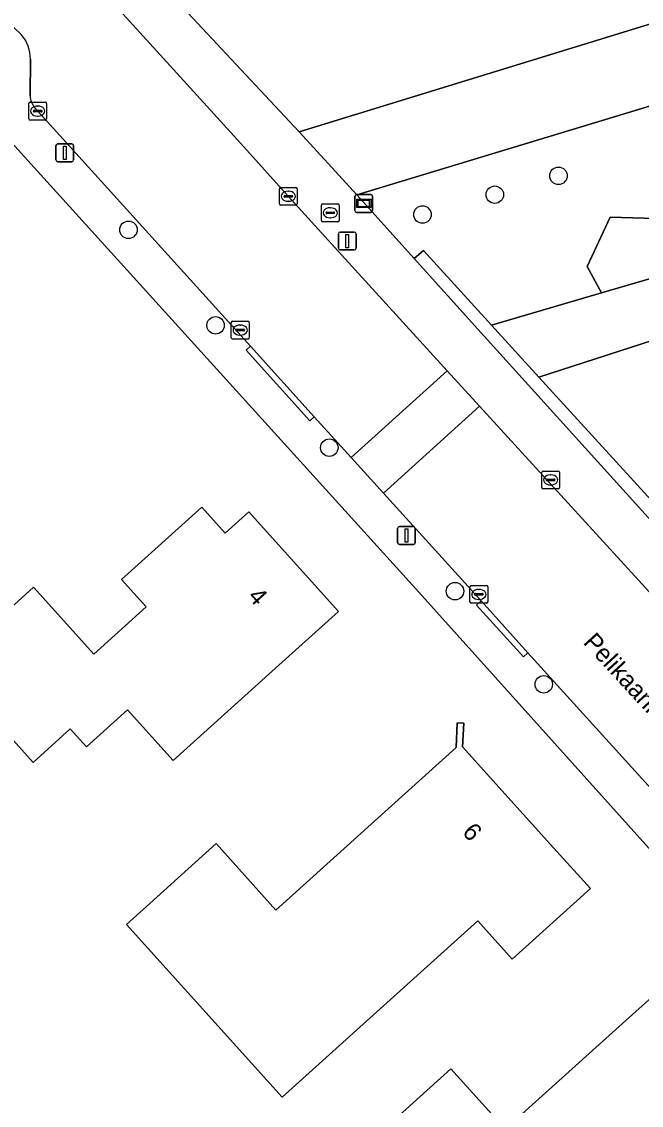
# Model space of a CAD drawing. Extents: x 161772 to 163126, y 383092 to 383917.
# Drawn here: x 162564.4 to 162599.2, y 383558.3 to 383619 of the extents above; entities that cross this region are included whole.
import ezdxf

# ---------------------------------------------------------------- set-up
doc = ezdxf.new("R2010")
doc.units = 0
for name, color, linetype in [('IMGEO_Boom', 7, 'Continuous'), ('IMGEO_Brandkraan', 7, 'Continuous'), ('IMGEO_Erf', 7, 'Continuous'), ('IMGEO_Groenvoorziening', 7, 'Continuous'), ('IMGEO_Haag', 7, 'Continuous'), ('IMGEO_Kolk', 7, 'Continuous'), ('IMGEO_Lichtmast', 7, 'Continuous'), ('IMGEO_Openbare_ruimte_label', 7, 'Continuous'), ('IMGEO_Pand', 7, 'Continuous'), ('IMGEO_Pand_nummerreeks', 7, 'Continuous'), ('IMGEO_Rijbaan_lokaal_open', 7, 'Continuous'), ('IMGEO_Verklikker', 7, 'Continuous'), ('IMGEO_Voetpad_open', 7, 'Continuous')]:
    doc.layers.add(name, color=color, linetype=linetype)

msp = doc.modelspace()

# ---------------------------------------------------------------- linework, layer by layer
at = {"layer": 'IMGEO_Boom'}
for centre in [(162594.528, 383610.395), (162590.96, 383609.335), (162586.907, 383608.226), (162570.433, 383607.371), (162575.312, 383602.019), (162581.685, 383595.168), (162588.73, 383587.13), (162593.705, 383581.917)]:
    msp.add_circle(centre, 0.489, dxfattribs=at)
at = {"layer": 'IMGEO_Brandkraan'}
for p, q in [((162581.24, 383607.896), (162581.24, 383608.748)), ((162581.315, 383608.822), (162582.167, 383608.822)), ((162581.499, 383608.316), (162581.499, 383608.328)), ((162581.937, 383608.279), (162581.539, 383608.279)), ((162581.542, 383608.365), (162581.94, 383608.365)), ((162581.728, 383608.602), (162581.753, 383608.602)), ((162581.983, 383608.328), (162581.983, 383608.316)), ((162582.241, 383608.748), (162582.241, 383607.896)), ((162582.167, 383607.822), (162581.315, 383607.822)), ((162581.751, 383608.042), (162581.726, 383608.042))]:
    msp.add_line(p, q, dxfattribs=at)
for points in [[(162581.24, 383607.896), (162581.24, 383608.748)], [(162581.315, 383608.822), (162582.167, 383608.822)], [(162582.241, 383608.748), (162582.241, 383607.896)], [(162582.167, 383607.822), (162581.315, 383607.822)]]:
    msp.add_lwpolyline(points, dxfattribs=at)
for centre, radius, start, end in [((162581.317, 383608.746), 0.0765, 91.55205, 178.44795), ((162581.317, 383608.746), 0.0765, 91.55205, 178.44795), ((162581.539, 383608.325), 0.0403, 85.87752, 175.75265), ((162581.536, 383608.315), 0.0366, 178.93798, 274.71019), ((162581.94, 383608.322), 0.043, 264.86636, 352.45326), ((162581.944, 383608.327), 0.0386, 1.73085, 96.63898), ((162582.165, 383608.746), 0.0765, 1.55205, 88.44795), ((162582.165, 383608.746), 0.0765, 1.55205, 88.44795), ((162581.317, 383607.898), 0.0765, 181.55205, 268.44795), ((162581.317, 383607.898), 0.0765, 181.55205, 268.44795), ((162582.165, 383607.898), 0.0765, 271.55205, 358.44795), ((162582.165, 383607.898), 0.0765, 271.55205, 358.44795)]:
    msp.add_arc(centre, radius, start, end, dxfattribs=at)
for centre, major_axis, ratio, start_param, end_param in [((162581.727, 383608.322), (-0.387, 0.002), 0.722429, 4.712389, 7.853982), ((162581.752, 383608.322), (-0.39, 0.002), 0.717154, 1.570796, 4.712389)]:
    msp.add_ellipse(centre, major_axis=major_axis, ratio=ratio, start_param=start_param, end_param=end_param, dxfattribs=at)
at = {"layer": 'IMGEO_Erf'}
for points in [[(162625.201, 383544.257), (162586.698, 383587.072), (162561.346, 383615.02), (162560.835, 383615.634)], [(162591.356, 383556.832), (162597.18, 383562.082), (162600.893, 383565.429), (162605.927, 383559.844), (162602.214, 383556.497)]]:
    msp.add_lwpolyline(points, dxfattribs=at)
for points in [[(162560.219, 383582.938), (162561.402, 383584.004), (162565.115, 383587.352), (162568.496, 383583.601), (162571.429, 383586.246), (162570.042, 383587.783), (162574.535, 383591.834), (162575.843, 383590.383), (162577.172, 383591.581), (162582.202, 383586), (162578.489, 383582.653), (162572.93, 383577.642), (162570.368, 383580.483), (162568.076, 383578.418), (162567.173, 383579.42), (162565.086, 383577.538), (162563.021, 383579.829)], [(162570.316, 383568.471), (162571.624, 383569.65), (162575.337, 383572.997), (162578.691, 383569.275), (162588.789, 383578.377), (162588.86, 383579.751), (162589.225, 383579.732), (162589.158, 383578.422), (162594.257, 383572.764), (162596.321, 383570.474), (162591.937, 383566.522), (162590.003, 383568.669), (162579.043, 383558.79)], [(162588.504, 383560.377), (162590.959, 383557.651), (162585.766, 383552.974), (162583.311, 383555.7)]]:
    msp.add_lwpolyline(points, close=True, dxfattribs=at)
at = {"layer": 'IMGEO_Groenvoorziening'}
for points in [[(162566.289, 383627.725), (162568.074, 383625.76), (162573.473, 383619.814), (162580.002, 383612.864), (162602.436, 383619.747), (162596.476, 383639.572)], [(162626.551, 383591.64), (162626.081, 383592.254), (162625.191, 383591.547), (162611.241, 383580.46), (162610.383, 383580.57), (162603.09, 383588.551), (162593.429, 383599.123), (162590.771, 383602.033), (162586.957, 383606.206), (162586.45, 383605.761), (162590.018, 383601.813), (162592.67, 383598.878), (162602.21, 383588.322), (162609.688, 383580.04)]]:
    msp.add_lwpolyline(points, dxfattribs=at)
for points in [[(162609.568, 383611.807), (162613.997, 383614.225), (162614.172, 383614.323), (162614.279, 383614.383), (162612.138, 383618.079), (162583.23, 383609.324), (162586.45, 383605.761), (162586.957, 383606.206), (162590.771, 383602.033), (162596.949, 383603.835), (162596.139, 383605.317), (162597.424, 383608.08), (162601.858, 383607.952), (162603.271, 383608.209)], [(162618.438, 383607.207), (162618.056, 383607.021), (162617.888, 383607.311), (162613.997, 383614.225), (162609.568, 383611.807), (162603.271, 383608.209), (162601.858, 383607.952), (162597.424, 383608.08), (162596.139, 383605.317), (162596.949, 383603.835), (162609.695, 383607.552), (162611.575, 383604.988), (162613.127, 383602.872), (162623.834, 383598.05)], [(162608.784, 383604.086), (162612.52, 383598.872), (162622.234, 383596.598), (162628.785, 383593.437), (162629.086, 383593.679), (162628.816, 383594.02), (162628.543, 383594.304), (162630.748, 383596.071), (162623.834, 383598.05), (162613.127, 383602.872), (162611.575, 383604.988), (162609.695, 383607.552), (162596.949, 383603.835), (162590.771, 383602.033), (162593.429, 383599.123)], [(162622.234, 383596.598), (162612.52, 383598.872), (162608.784, 383604.086), (162593.429, 383599.123), (162603.09, 383588.551), (162623.696, 383593.908), (162625.191, 383591.547), (162626.081, 383592.254), (162626.551, 383591.64), (162628.785, 383593.437)]]:
    msp.add_lwpolyline(points, close=True, dxfattribs=at)
at = {"layer": 'IMGEO_Haag'}
for points in [[(162586.957, 383606.206), (162586.45, 383605.761), (162590.018, 383601.813), (162592.67, 383598.878), (162602.21, 383588.322), (162609.688, 383580.04)], [(162611.889, 383579.849), (162626.551, 383591.64), (162626.081, 383592.254), (162625.191, 383591.547), (162611.241, 383580.46), (162610.383, 383580.57), (162603.09, 383588.551), (162593.429, 383599.123), (162590.771, 383602.033), (162586.957, 383606.206)]]:
    msp.add_lwpolyline(points, dxfattribs=at)
at = {"layer": 'IMGEO_Kolk'}
for p, q in [((162564.845, 383613.593), (162564.845, 383614.445)), ((162564.92, 383614.519), (162565.772, 383614.519)), ((162565.333, 383614.299), (162565.358, 383614.299)), ((162565.846, 383614.445), (162565.846, 383613.593)), ((162565.104, 383614.013), (162565.104, 383614.025)), ((162565.542, 383613.976), (162565.144, 383613.976)), ((162565.147, 383614.062), (162565.545, 383614.062)), ((162565.356, 383613.739), (162565.331, 383613.739)), ((162565.588, 383614.025), (162565.588, 383614.013)), ((162565.772, 383613.519), (162564.92, 383613.519)), ((162578.889, 383608.821), (162578.889, 383609.673)), ((162578.964, 383609.747), (162579.816, 383609.747)), ((162579.377, 383609.527), (162579.402, 383609.527)), ((162579.89, 383609.673), (162579.89, 383608.821)), ((162579.148, 383609.241), (162579.148, 383609.253)), ((162579.586, 383609.204), (162579.188, 383609.204)), ((162579.191, 383609.29), (162579.589, 383609.29)), ((162579.4, 383608.967), (162579.375, 383608.967)), ((162579.632, 383609.253), (162579.632, 383609.241)), ((162579.816, 383608.747), (162578.964, 383608.747)), ((162576.192, 383601.329), (162576.192, 383602.181)), ((162576.267, 383602.255), (162577.119, 383602.255)), ((162577.193, 383602.181), (162577.193, 383601.329)), ((162576.451, 383601.749), (162576.451, 383601.761)), ((162576.889, 383601.712), (162576.491, 383601.712)), ((162576.494, 383601.798), (162576.892, 383601.798)), ((162576.68, 383602.035), (162576.705, 383602.035)), ((162576.935, 383601.761), (162576.935, 383601.749)), ((162577.119, 383601.255), (162576.267, 383601.255)), ((162576.703, 383601.475), (162576.678, 383601.475)), ((162593.589, 383592.936), (162593.589, 383593.788)), ((162593.664, 383593.862), (162594.516, 383593.862)), ((162594.59, 383593.788), (162594.59, 383592.936)), ((162593.848, 383593.356), (162593.848, 383593.368)), ((162594.286, 383593.319), (162593.888, 383593.319)), ((162593.891, 383593.405), (162594.289, 383593.405)), ((162594.1, 383593.082), (162594.075, 383593.082)), ((162594.077, 383593.642), (162594.102, 383593.642)), ((162594.332, 383593.368), (162594.332, 383593.356)), ((162594.516, 383592.862), (162593.664, 383592.862)), ((162589.568, 383586.527), (162589.568, 383587.379)), ((162589.643, 383587.453), (162590.495, 383587.453)), ((162589.87, 383586.996), (162590.268, 383586.996)), ((162590.056, 383587.233), (162590.081, 383587.233)), ((162590.569, 383587.379), (162590.569, 383586.527)), ((162590.495, 383586.453), (162589.643, 383586.453)), ((162589.827, 383586.947), (162589.827, 383586.959)), ((162590.265, 383586.91), (162589.867, 383586.91)), ((162590.079, 383586.673), (162590.054, 383586.673)), ((162590.311, 383586.959), (162590.311, 383586.947))]:
    msp.add_line(p, q, dxfattribs=at)
for points in [[(162564.845, 383613.593), (162564.845, 383614.445)], [(162564.92, 383614.519), (162565.772, 383614.519)], [(162565.846, 383614.445), (162565.846, 383613.593)], [(162565.772, 383613.519), (162564.92, 383613.519)], [(162578.889, 383608.821), (162578.889, 383609.673)], [(162578.964, 383609.747), (162579.816, 383609.747)], [(162579.89, 383609.673), (162579.89, 383608.821)], [(162579.816, 383608.747), (162578.964, 383608.747)], [(162576.192, 383601.329), (162576.192, 383602.181)], [(162576.267, 383602.255), (162577.119, 383602.255)], [(162577.193, 383602.181), (162577.193, 383601.329)], [(162577.119, 383601.255), (162576.267, 383601.255)], [(162593.589, 383592.936), (162593.589, 383593.788)], [(162593.664, 383593.862), (162594.516, 383593.862)], [(162594.59, 383593.788), (162594.59, 383592.936)], [(162594.516, 383592.862), (162593.664, 383592.862)], [(162589.568, 383586.527), (162589.568, 383587.379)], [(162589.643, 383587.453), (162590.495, 383587.453)], [(162590.569, 383587.379), (162590.569, 383586.527)], [(162590.495, 383586.453), (162589.643, 383586.453)]]:
    msp.add_lwpolyline(points, dxfattribs=at)
for centre, radius, start, end in [((162564.922, 383614.443), 0.0765, 91.55205, 178.44795), ((162564.922, 383614.443), 0.0765, 91.55205, 178.44795), ((162565.77, 383614.443), 0.0765, 1.55205, 88.44795), ((162565.77, 383614.443), 0.0765, 1.55205, 88.44795), ((162565.144, 383614.022), 0.0403, 85.87752, 175.75265), ((162565.141, 383614.012), 0.0366, 178.93798, 274.71019), ((162565.545, 383614.019), 0.043, 264.86636, 352.45326), ((162565.549, 383614.024), 0.0386, 1.73085, 96.63898), ((162564.922, 383613.595), 0.0765, 181.55205, 268.44795), ((162564.922, 383613.595), 0.0765, 181.55205, 268.44795), ((162565.77, 383613.595), 0.0765, 271.55205, 358.44795), ((162565.77, 383613.595), 0.0765, 271.55205, 358.44795), ((162578.966, 383609.671), 0.0765, 91.55205, 178.44795), ((162578.966, 383609.671), 0.0765, 91.55205, 178.44795), ((162579.814, 383609.671), 0.0765, 1.55205, 88.44795), ((162579.814, 383609.671), 0.0765, 1.55205, 88.44795), ((162579.188, 383609.25), 0.0403, 85.87752, 175.75265), ((162579.185, 383609.24), 0.0366, 178.93798, 274.71019), ((162579.589, 383609.247), 0.043, 264.86636, 352.45326), ((162579.593, 383609.252), 0.0386, 1.73085, 96.63898), ((162578.966, 383608.823), 0.0765, 181.55205, 268.44795), ((162578.966, 383608.823), 0.0765, 181.55205, 268.44795), ((162579.814, 383608.823), 0.0765, 271.55205, 358.44795), ((162579.814, 383608.823), 0.0765, 271.55205, 358.44795), ((162576.269, 383602.179), 0.0765, 91.55205, 178.44795), ((162576.269, 383602.179), 0.0765, 91.55205, 178.44795), ((162577.117, 383602.179), 0.0765, 1.55205, 88.44795), ((162577.117, 383602.179), 0.0765, 1.55205, 88.44795), ((162576.491, 383601.758), 0.0403, 85.87752, 175.75265), ((162576.488, 383601.748), 0.0366, 178.93798, 274.71019), ((162576.892, 383601.755), 0.043, 264.86636, 352.45326), ((162576.896, 383601.76), 0.0386, 1.73085, 96.63898), ((162576.269, 383601.331), 0.0765, 181.55205, 268.44795), ((162576.269, 383601.331), 0.0765, 181.55205, 268.44795), ((162577.117, 383601.331), 0.0765, 271.55205, 358.44795), ((162577.117, 383601.331), 0.0765, 271.55205, 358.44795), ((162593.666, 383593.786), 0.0765, 91.55205, 178.44795), ((162593.666, 383593.786), 0.0765, 91.55205, 178.44795), ((162594.514, 383593.786), 0.0765, 1.55205, 88.44795), ((162594.514, 383593.786), 0.0765, 1.55205, 88.44795), ((162593.888, 383593.365), 0.0403, 85.87752, 175.75265), ((162593.885, 383593.355), 0.0366, 178.93798, 274.71019), ((162594.289, 383593.362), 0.043, 264.86636, 352.45326), ((162594.293, 383593.367), 0.0386, 1.73085, 96.63898), ((162593.666, 383592.938), 0.0765, 181.55205, 268.44795), ((162593.666, 383592.938), 0.0765, 181.55205, 268.44795), ((162594.514, 383592.938), 0.0765, 271.55205, 358.44795), ((162594.514, 383592.938), 0.0765, 271.55205, 358.44795), ((162589.645, 383587.377), 0.0765, 91.55205, 178.44795), ((162589.645, 383587.377), 0.0765, 91.55205, 178.44795), ((162589.867, 383586.956), 0.0403, 85.87752, 175.75265), ((162590.272, 383586.958), 0.0386, 1.73085, 96.63898), ((162590.493, 383587.377), 0.0765, 1.55205, 88.44795), ((162590.493, 383587.377), 0.0765, 1.55205, 88.44795), ((162589.645, 383586.529), 0.0765, 181.55205, 268.44795), ((162589.645, 383586.529), 0.0765, 181.55205, 268.44795), ((162589.864, 383586.946), 0.0366, 178.93798, 274.71019), ((162590.268, 383586.953), 0.043, 264.86636, 352.45326), ((162590.493, 383586.529), 0.0765, 271.55205, 358.44795), ((162590.493, 383586.529), 0.0765, 271.55205, 358.44795)]:
    msp.add_arc(centre, radius, start, end, dxfattribs=at)
for centre, major_axis, ratio, start_param, end_param in [((162565.332, 383614.019), (-0.387, 0.002), 0.722429, 4.712389, 7.853982), ((162565.357, 383614.019), (-0.39, 0.002), 0.717154, 1.570796, 4.712389), ((162579.376, 383609.247), (-0.387, 0.002), 0.722429, 4.712389, 7.853982), ((162579.401, 383609.247), (-0.39, 0.002), 0.717154, 1.570796, 4.712389), ((162576.679, 383601.755), (-0.387, 0.002), 0.722429, 4.712389, 7.853982), ((162576.704, 383601.755), (-0.39, 0.002), 0.717154, 1.570796, 4.712389), ((162594.076, 383593.362), (-0.387, 0.002), 0.722429, 4.712389, 7.853982), ((162594.101, 383593.362), (-0.39, 0.002), 0.717154, 1.570796, 4.712389), ((162590.055, 383586.953), (-0.387, 0.002), 0.722429, 4.712389, 7.853982), ((162590.08, 383586.953), (-0.39, 0.002), 0.717154, 1.570796, 4.712389)]:
    msp.add_ellipse(centre, major_axis=major_axis, ratio=ratio, start_param=start_param, end_param=end_param, dxfattribs=at)
at = {"layer": 'IMGEO_Lichtmast'}
for p, q in [((162566.367, 383611.284), (162566.367, 383612.084)), ((162566.367, 383612.084), (162566.367, 383611.284)), ((162566.467, 383612.184), (162567.257, 383612.184)), ((162567.257, 383612.184), (162566.467, 383612.184)), ((162567.357, 383612.084), (162567.357, 383611.284)), ((162567.357, 383611.284), (162567.357, 383612.084)), ((162567.257, 383611.184), (162566.467, 383611.184)), ((162566.467, 383611.184), (162567.257, 383611.184)), ((162582.195, 383606.34), (162582.195, 383607.14)), ((162582.195, 383607.14), (162582.195, 383606.34)), ((162582.295, 383607.24), (162583.085, 383607.24)), ((162583.085, 383607.24), (162582.295, 383607.24)), ((162583.185, 383607.14), (162583.185, 383606.34)), ((162583.185, 383606.34), (162583.185, 383607.14)), ((162583.085, 383606.24), (162582.295, 383606.24)), ((162582.295, 383606.24), (162583.085, 383606.24)), ((162585.514, 383589.846), (162585.514, 383590.646)), ((162585.514, 383590.646), (162585.514, 383589.846)), ((162585.614, 383590.746), (162586.404, 383590.746)), ((162586.404, 383590.746), (162585.614, 383590.746)), ((162586.504, 383590.646), (162586.504, 383589.846)), ((162586.504, 383589.846), (162586.504, 383590.646)), ((162586.404, 383589.746), (162585.614, 383589.746)), ((162585.614, 383589.746), (162586.404, 383589.746))]:
    msp.add_line(p, q, dxfattribs=at)
for points in [[(162566.787, 383612.059), (162566.937, 383612.059), (162566.937, 383611.309), (162566.787, 383611.309), (162566.787, 383612.059)], [(162582.615, 383607.115), (162582.765, 383607.115), (162582.765, 383606.365), (162582.615, 383606.365), (162582.615, 383607.115)], [(162585.934, 383590.621), (162586.084, 383590.621), (162586.084, 383589.871), (162585.934, 383589.871), (162585.934, 383590.621)]]:
    msp.add_lwpolyline(points, dxfattribs=at)
for centre, start, end in [((162566.467, 383612.084), 90, 180), ((162566.467, 383612.084), 90, 180), ((162567.257, 383612.084), 0, 90), ((162567.257, 383612.084), 360, 90), ((162566.467, 383611.284), 180, 270), ((162566.467, 383611.284), 180, 270), ((162567.257, 383611.284), 270, 0), ((162567.257, 383611.284), 270, 0), ((162582.295, 383607.14), 90, 180), ((162582.295, 383607.14), 90, 180), ((162583.085, 383607.14), 0, 90), ((162583.085, 383607.14), 360, 90), ((162582.295, 383606.34), 180, 270), ((162582.295, 383606.34), 180, 270), ((162583.085, 383606.34), 270, 0), ((162583.085, 383606.34), 270, 0), ((162585.614, 383590.646), 90, 180), ((162585.614, 383590.646), 90, 180), ((162586.404, 383590.646), 0, 90), ((162586.404, 383590.646), 360, 90), ((162585.614, 383589.846), 180, 270), ((162585.614, 383589.846), 180, 270), ((162586.404, 383589.846), 270, 0), ((162586.404, 383589.846), 270, 0)]:
    msp.add_arc(centre, 0.1, start, end, dxfattribs=at)
at = {"layer": 'IMGEO_Pand'}
for points in [[(162582.202, 383586), (162577.172, 383591.581), (162575.843, 383590.383), (162574.535, 383591.834), (162570.042, 383587.783), (162571.429, 383586.246), (162568.496, 383583.601), (162565.115, 383587.352), (162561.402, 383584.004), (162560.219, 383582.938), (162563.021, 383579.829), (162565.086, 383577.538), (162567.173, 383579.42), (162568.076, 383578.418), (162570.368, 383580.483), (162572.93, 383577.642), (162578.489, 383582.653)], [(162590.003, 383568.669), (162591.937, 383566.522), (162596.321, 383570.474), (162594.257, 383572.764), (162589.158, 383578.422), (162589.225, 383579.732), (162588.86, 383579.751), (162588.789, 383578.377), (162578.691, 383569.275), (162575.337, 383572.997), (162571.624, 383569.65), (162570.316, 383568.471), (162579.043, 383558.79)], [(162596.798, 383545.103), (162599.867, 383547.883), (162599.752, 383548.01), (162601.958, 383549.999), (162598.841, 383553.456), (162602.214, 383556.497), (162605.927, 383559.844), (162600.893, 383565.429), (162597.18, 383562.082), (162591.356, 383556.832), (162596.209, 383551.447), (162593.379, 383548.896)], [(162585.766, 383552.974), (162590.959, 383557.651), (162588.504, 383560.377), (162583.311, 383555.7)]]:
    msp.add_lwpolyline(points, close=True, dxfattribs=at)
at = {"layer": 'IMGEO_Rijbaan_lokaal_open'}
for points in [[(162565.163, 383614.216), (162577.268, 383600.852), (162580.844, 383596.904), (162582.915, 383594.618), (162588.295, 383599.48), (162582.175, 383606.176), (162579.39, 383609.247), (162576.892, 383612.013), (162572.574, 383616.753), (162563.836, 383626.368)], [(162563.046, 383619.601), (162564.446, 383618.29)], [(162564.939, 383616.929), (162564.922, 383614.865)], [(162606.938, 383579.08), (162590.11, 383597.493), (162584.722, 383592.622), (162590.19, 383586.586), (162592.821, 383583.682), (162602.648, 383572.832), (162605.068, 383570.161), (162609.157, 383565.647), (162613.905, 383560.374), (162616.436, 383557.563), (162620.646, 383552.888), (162626.143, 383557.885), (162622.931, 383561.434)]]:
    msp.add_lwpolyline(points, dxfattribs=at)
msp.add_lwpolyline([(162590.11, 383597.493), (162588.295, 383599.48), (162582.915, 383594.618), (162584.722, 383592.622)], close=True, dxfattribs=at)
for centre, radius, start, end in [((162562.78, 383616.917), 2.159, 0.32235, 39.50183), ((162566.128, 383614.944), 1.209, 183.73213, 217.01187)]:
    msp.add_arc(centre, radius, start, end, dxfattribs=at)
at = {"layer": 'IMGEO_Verklikker'}
for p, q in [((162583.123, 383608.446), (162583.123, 383609.246)), ((162583.123, 383609.246), (162583.123, 383608.446)), ((162583.223, 383609.346), (162584.013, 383609.346)), ((162584.013, 383609.346), (162583.223, 383609.346)), ((162584.113, 383609.246), (162584.113, 383608.446)), ((162584.113, 383608.446), (162584.113, 383609.246)), ((162584.013, 383608.346), (162583.223, 383608.346)), ((162583.223, 383608.346), (162584.013, 383608.346))]:
    msp.add_line(p, q, dxfattribs=at)
for points in [[(162583.224, 383609.078), (162584.012, 383609.078), (162584.012, 383608.614), (162583.224, 383608.614), (162583.224, 383609.078)], [(162583.289, 383609.013), (162583.289, 383608.679), (162583.947, 383608.679), (162583.947, 383609.013), (162583.289, 383609.013)]]:
    msp.add_lwpolyline(points, dxfattribs=at)
for centre, start, end in [((162583.223, 383609.246), 90, 180), ((162583.223, 383609.246), 90, 180), ((162584.013, 383609.246), 0, 90), ((162584.013, 383609.246), 360, 90), ((162583.223, 383608.446), 180, 270), ((162583.223, 383608.446), 180, 270), ((162584.013, 383608.446), 270, 0), ((162584.013, 383608.446), 270, 0)]:
    msp.add_arc(centre, 0.1, start, end, dxfattribs=at)
at = {"layer": 'IMGEO_Voetpad_open'}
for points in [[(162606.281, 383652.826), (162594.599, 383645.814), (162596.476, 383639.572), (162602.436, 383619.747), (162580.002, 383612.864), (162583.23, 383609.324), (162612.138, 383618.079)], [(162563.836, 383626.368), (162572.574, 383616.753), (162576.892, 383612.013), (162579.39, 383609.247), (162582.175, 383606.176), (162588.295, 383599.48), (162590.11, 383597.493), (162606.938, 383579.08)], [(162609.688, 383580.04), (162602.21, 383588.322), (162592.67, 383598.878), (162590.018, 383601.813), (162586.45, 383605.761), (162583.23, 383609.324), (162580.002, 383612.864), (162573.473, 383619.814)], [(162564.446, 383618.29), (162563.046, 383619.601)], [(162564.922, 383614.865), (162564.939, 383616.929)], [(162560.835, 383615.634), (162561.346, 383615.02), (162586.698, 383587.072), (162625.201, 383544.257), (162638.592, 383529.182), (162638.19, 383528.735), (162642.837, 383523.629), (162641.081, 383522.035), (162642.985, 383519.887), (162646.795, 383523.849), (162632.66, 383539.546)], [(162632.66, 383539.546), (162630.239, 383542.235), (162629.1, 383543.499), (162626.536, 383546.347), (162622.513, 383550.815), (162620.646, 383552.888), (162616.436, 383557.563), (162613.905, 383560.374), (162609.157, 383565.647), (162605.068, 383570.161), (162604.825, 383569.944), (162602.419, 383572.627), (162602.648, 383572.832), (162592.821, 383583.682), (162592.573, 383583.457), (162589.936, 383586.356), (162590.19, 383586.586), (162584.722, 383592.622), (162582.915, 383594.618), (162580.844, 383596.904), (162580.588, 383596.675), (162577.027, 383600.637), (162577.268, 383600.852), (162565.163, 383614.216)]]:
    msp.add_lwpolyline(points, dxfattribs=at)
for points in [[(162577.268, 383600.852), (162577.027, 383600.637), (162580.588, 383596.675), (162580.844, 383596.904)], [(162590.19, 383586.586), (162589.936, 383586.356), (162592.573, 383583.457), (162592.821, 383583.682)]]:
    msp.add_lwpolyline(points, close=True, dxfattribs=at)
for centre, radius, start, end in [((162562.78, 383616.917), 2.159, 0.32235, 39.50183), ((162566.128, 383614.944), 1.209, 183.73213, 217.01187)]:
    msp.add_arc(centre, radius, start, end, dxfattribs=at)

# ---------------------------------------------------------------- texts
at = {"layer": 'IMGEO_Openbare_ruimte_label'}
msp.add_text('Pelikaanlaan', height=1, rotation=312.609, dxfattribs=at).set_placement((162595.871, 383584.229))
at = {"layer": 'IMGEO_Pand_nummerreeks'}
for s, rotation, p in [('4', 312.02624, (162577.068, 383586.797)), ('6', 312.02523, (162589.089, 383573.599))]:
    msp.add_text(s, height=1, rotation=rotation, dxfattribs=at).set_placement(p)

doc.saveas('drawing.dxf')
